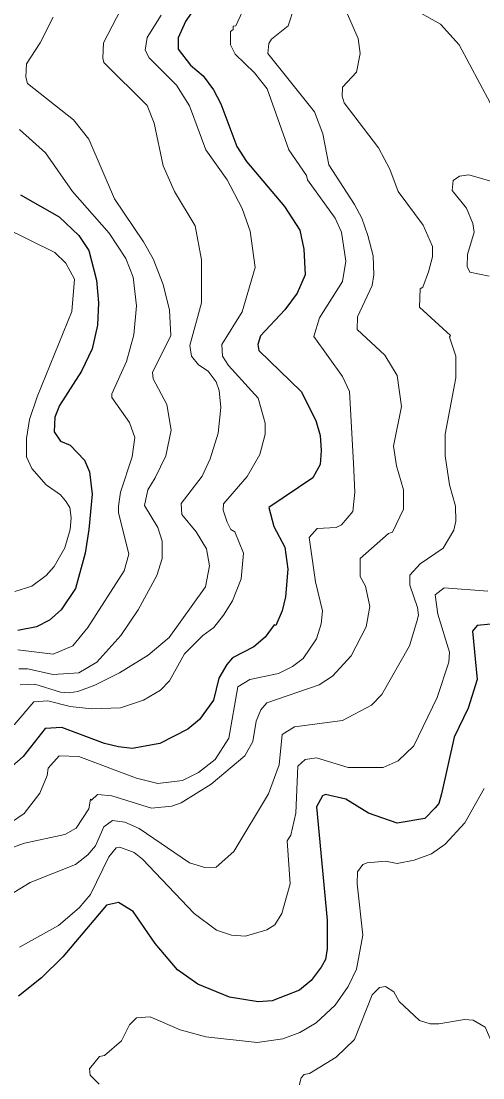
# Model space of a CAD drawing. Extents: x 423 to 448.8, y 7456.3 to 7484.
# Drawn here: x 445.85 to 446.518, y 7472.588 to 7474.116 of the extents above; entities that cross this region are included whole.
import ezdxf

# ---------------------------------------------------------------- set-up
doc = ezdxf.new("R2010")
doc.units = 0
doc.header["$LTSCALE"] = 0.032
doc.layers.add('1', color=7, linetype='Continuous', lineweight=25)
doc.layers.add('2', color=7, linetype='Continuous', lineweight=13)

msp = doc.modelspace()

# ---------------------------------------------------------------- linework, layer by layer
at = {"layer": '1'}
for points in [[(446.1296, 7474.1776), (446.0878, 7474.1158), (446.077, 7474.0918), (446.077, 7474.0755), (446.0948, 7474.0523), (446.1134, 7474.0369), (446.128, 7474.0168), (446.1389, 7473.9967), (446.1621, 7473.9348), (446.176, 7473.9131), (446.2309, 7473.8481), (446.2533, 7473.8141)], [(445.8488, 7473.8652), (445.9045, 7473.8334), (445.9331, 7473.8063), (445.9478, 7473.7847), (445.9587, 7473.7414), (445.9617, 7473.7089), (445.9602, 7473.6764), (445.9524, 7473.6424), (445.937, 7473.6099), (445.9053, 7473.5604), (445.8983, 7473.5434), (445.8976, 7473.5225), (445.9068, 7473.5086), (445.9208, 7473.5032), (445.9416, 7473.4815), (445.9486, 7473.4645), (445.9525, 7473.432), (445.9478, 7473.381), (445.9424, 7473.3469), (445.9285, 7473.2959), (445.9076, 7473.2649), (445.8906, 7473.2502), (445.872, 7473.2402), (445.845, 7473.2348)], [(446.2533, 7473.8141), (446.2588, 7473.7863), (446.2611, 7473.7491), (446.2495, 7473.7228), (446.2317, 7473.6988), (446.1961, 7473.661), (446.1922, 7473.6486), (446.1938, 7473.64), (446.2549, 7473.5805), (446.2765, 7473.5388), (446.2827, 7473.5171), (446.2843, 7473.4954), (446.2827, 7473.4753), (446.2719, 7473.456), (446.2085, 7473.4127), (446.2154, 7473.3856), (446.2317, 7473.3554), (446.2356, 7473.3237), (446.2325, 7473.2835), (446.2278, 7473.2634), (446.2185, 7473.2425), (446.2162, 7473.2433), (446.2031, 7473.2255), (446.1868, 7473.2116), (446.1559, 7473.1953), (446.1474, 7473.1861), (446.1358, 7473.166), (446.128, 7473.1342), (446.1079, 7473.1064), (446.0909, 7473.0925), (446.0507, 7473.0716), (446.0105, 7473.0646), (445.9904, 7473.0669), (445.9703, 7473.0716), (445.9084, 7473.0948), (445.8844, 7473.0932), (445.8527, 7473.053), (445.8364, 7473.0383)], [(446.5101, 7473.2425), (446.5032, 7473.234), (446.5101, 7473.1644), (446.497, 7473.1226), (446.4768, 7473.0809), (446.4583, 7472.9989), (446.4544, 7472.985), (446.449, 7472.9788), (446.4343, 7472.9633), (446.3941, 7472.9563), (446.3524, 7472.971), (446.3199, 7472.9911), (446.2904, 7472.9981), (446.2858, 7472.9958), (446.2773, 7472.9803), (446.2928, 7472.8164), (446.2928, 7472.7746), (446.2905, 7472.7591), (446.2843, 7472.7482), (446.2696, 7472.7289), (446.2526, 7472.715), (446.2131, 7472.6995), (446.193, 7472.698), (446.1513, 7472.7049), (446.1056, 7472.7235), (446.0762, 7472.7444), (446.0437, 7472.7823), (446.012, 7472.8287), (445.9904, 7472.8418), (445.9734, 7472.838), (445.9099, 7472.763), (445.879, 7472.7328), (445.8457, 7472.7065)], [(446.7097, 7472.5812), (446.6679, 7472.5905), (446.6401, 7472.6021), (446.6114, 7472.6315), (446.5952, 7472.6864), (446.5967, 7472.7266), (446.606, 7472.7885), (446.6393, 7472.9339), (446.6463, 7472.954), (446.6741, 7472.9942), (446.7004, 7473.0577), (446.7042, 7473.0778), (446.7027, 7473.1195), (446.6934, 7473.1397), (446.6764, 7473.1636), (446.6587, 7473.1829), (446.6385, 7473.1976), (446.5968, 7473.2209), (446.5566, 7473.2386), (446.5349, 7473.2448), (446.5101, 7473.2425)]]:
    msp.add_lwpolyline(points, dxfattribs=at)
at = {"layer": '2'}
for points in [[(446.3183, 7474.1351), (446.3376, 7474.091), (446.3407, 7474.0694), (446.3353, 7474.0423), (446.3152, 7474.0206), (446.3144, 7474.0075), (446.3175, 7473.9982), (446.367, 7473.9332), (446.3833, 7473.9023), (446.3956, 7473.8698), (446.432, 7473.821), (446.4452, 7473.7901), (446.4452, 7473.7754), (446.4397, 7473.7538), (446.4312, 7473.7313), (446.4274, 7473.729), (446.4266, 7473.7027), (446.4714, 7473.6617), (446.4699, 7473.6594), (446.4792, 7473.6316), (446.4792, 7473.6006), (446.4637, 7473.5187), (446.4637, 7473.4877), (446.4699, 7473.4459), (446.4784, 7473.415), (446.4792, 7473.3933), (446.4761, 7473.3802), (446.4606, 7473.3539), (446.4274, 7473.3314), (446.4127, 7473.3152), (446.4127, 7473.3005), (446.4235, 7473.2681), (446.4251, 7473.2572), (446.4227, 7473.2479), (446.4119, 7473.2131), (446.3717, 7473.1427), (446.357, 7473.1273), (446.3152, 7473.1048), (446.2456, 7473.0955), (446.2278, 7473.0847), (446.2232, 7473.0407), (446.2077, 7472.9989), (446.1574, 7472.9153), (446.1319, 7472.8929), (446.1157, 7472.8921), (446.0932, 7472.8991), (446.0205, 7472.9486), (445.9997, 7472.9579), (445.9819, 7472.9602), (445.9695, 7472.9509), (445.9571, 7472.9238), (445.9463, 7472.9107), (445.9285, 7472.8968), (445.8627, 7472.8705), (445.7939, 7472.8287)], [(445.9942, 7474.1328), (445.9687, 7474.0848), (445.9679, 7474.0624), (445.9695, 7474.0562), (446.0321, 7473.9943), (446.0422, 7473.9688), (446.0553, 7473.9069), (446.0716, 7473.8698), (446.1018, 7473.8203), (446.111, 7473.7708), (446.111, 7473.7089), (446.094, 7473.647), (446.0963, 7473.6315), (446.1064, 7473.6192), (446.1203, 7473.6099), (446.1319, 7473.5945), (446.1365, 7473.5821), (446.1388, 7473.5573), (446.135, 7473.5202), (446.1234, 7473.4831), (446.1118, 7473.4583), (446.0816, 7473.4189), (446.0824, 7473.4026), (446.1033, 7473.3779), (446.118, 7473.3531), (446.1226, 7473.3284), (446.1164, 7473.2982), (446.0638, 7473.2247), (446.0337, 7473.1992)], [(446.2456, 7474.1374), (446.2363, 7474.1095), (446.2123, 7474.0902), (446.2084, 7474.084), (446.2069, 7474.0694), (446.2742, 7473.985), (446.2866, 7473.9533), (446.2951, 7473.9085), (446.3322, 7473.8512), (446.3431, 7473.8311), (446.3516, 7473.8064), (446.3593, 7473.777), (446.3601, 7473.7491), (446.3577, 7473.7337), (446.3369, 7473.6888), (446.3361, 7473.6702)], [(445.8341, 7472.9571), (445.8542, 7472.9702), (445.8767, 7472.9996), (445.8875, 7473.0252), (445.889, 7473.036), (445.9045, 7473.0538), (445.9331, 7473.053), (446.0167, 7473.0213), (446.0476, 7473.0136), (446.0831, 7473.0182), (446.1064, 7473.0298), (446.1304, 7473.0484), (446.1505, 7473.0793), (446.1636, 7473.1535), (446.1807, 7473.1644), (446.2224, 7473.1729), (446.2425, 7473.183), (446.258, 7473.1945), (446.2773, 7473.2232), (446.2843, 7473.2448), (446.2858, 7473.2634), (446.2758, 7473.3052), (446.2665, 7473.3694), (446.2781, 7473.3825), (446.3059, 7473.3841), (446.3137, 7473.3879), (446.3299, 7473.4072), (446.333, 7473.4351), (446.3307, 7473.4769), (446.3253, 7473.5805), (446.3152, 7473.6022), (446.2735, 7473.6602), (446.2819, 7473.6873), (446.3152, 7473.7399), (446.3199, 7473.7693), (446.3136, 7473.811), (446.3044, 7473.8311), (446.2641, 7473.8868), (446.2626, 7473.893), (446.2371, 7473.9301), (446.2061, 7474.0183), (446.1876, 7474.0415), (446.1597, 7474.0686), (446.1528, 7474.0817), (446.1528, 7474.101), (446.1566, 7474.1041), (446.1566, 7474.1088), (446.1605, 7474.1095), (446.1698, 7474.1289)], [(445.896, 7474.122), (445.8774, 7474.0848), (445.8573, 7474.0546), (445.8565, 7474.0353), (445.8589, 7474.026), (445.9254, 7473.9734), (445.9478, 7473.9456), (445.985, 7473.859), (446.0267, 7473.7971), (446.0406, 7473.7723), (446.0553, 7473.7352), (446.0646, 7473.6981), (446.0662, 7473.6617), (446.0399, 7473.6083), (446.0406, 7473.5991), (446.0607, 7473.562), (446.0669, 7473.5248), (446.0592, 7473.4877), (446.0437, 7473.456), (446.0329, 7473.4382), (446.0282, 7473.4158), (446.0476, 7473.384), (446.0538, 7473.364), (446.0538, 7473.3392), (446.046, 7473.3145), (446.019, 7473.265), (445.9942, 7473.2278), (445.9594, 7473.1891), (445.9331, 7473.1737), (445.896, 7473.1713), (445.8589, 7473.1798)], [(446.0523, 7474.125), (446.0321, 7474.0926), (446.029, 7474.074), (446.0352, 7474.0632), (446.0747, 7474.0237), (446.0932, 7473.9936), (446.1172, 7473.9301), (446.1481, 7473.8868), (446.1698, 7473.8451), (446.1814, 7473.8126), (446.1884, 7473.76), (446.1698, 7473.6958), (446.1404, 7473.6486), (446.1412, 7473.6316), (446.1497, 7473.6184), (446.193, 7473.5712)], [(446.8102, 7473.8829), (446.7483, 7473.8713), (446.7283, 7473.8729), (446.6989, 7473.8806), (446.6169, 7473.9146), (446.5852, 7473.934), (446.5527, 7473.9673), (446.5287, 7473.9982), (446.4838, 7474.0817), (446.4568, 7474.1119), (446.4251, 7474.1296)], [(445.8473, 7473.9595), (445.8851, 7473.9255), (445.9238, 7473.8698), (445.9772, 7473.8095), (446.0012, 7473.7731), (446.012, 7473.7461), (446.0167, 7473.7043), (446.0128, 7473.6625), (446.002, 7473.6238), (445.9811, 7473.5774), (445.9811, 7473.572), (446.0066, 7473.5357), (446.0143, 7473.514), (446.0105, 7473.4862), (445.9935, 7473.4351), (445.9904, 7473.415), (445.9904, 7473.4057), (446.0058, 7473.3454), (445.9989, 7473.3214), (445.9463, 7473.2394), (445.9246, 7473.2131), (445.896, 7473.2007), (445.845, 7473.2069)], [(446.5411, 7473.8814), (446.4978, 7473.8937), (446.4846, 7473.8922), (446.475, 7473.8856), (446.4738, 7473.8713), (446.4946, 7473.8458), (446.5039, 7473.8234), (446.5055, 7473.811), (446.4962, 7473.7785), (446.4954, 7473.7615), (446.4993, 7473.753), (446.5272, 7473.7476)], [(445.8403, 7473.2912), (445.8651, 7473.299), (445.8859, 7473.3145), (445.8976, 7473.3276), (445.913, 7473.3547), (445.9208, 7473.381), (445.9223, 7473.398), (445.92, 7473.4127), (445.9138, 7473.4227), (445.9068, 7473.4312), (445.8859, 7473.4459), (445.8651, 7473.4692), (445.8573, 7473.4862), (445.8573, 7473.5125), (445.8619, 7473.5403), (445.8728, 7473.5728), (445.9231, 7473.6965), (445.927, 7473.7429), (445.9146, 7473.7661), (445.8983, 7473.7816), (445.8233, 7473.8187)], [(446.3361, 7473.6702), (446.3763, 7473.6331), (446.3941, 7473.6037), (446.4003, 7473.5589), (446.3887, 7473.5016), (446.3933, 7473.473), (446.4034, 7473.4382), (446.4034, 7473.4104), (446.3872, 7473.3771), (446.3817, 7473.3755), (446.3407, 7473.3392), (446.3407, 7473.3129), (446.3485, 7473.299), (446.3546, 7473.2696), (446.3493, 7473.2402), (446.3276, 7473.1984), (446.3005, 7473.169), (446.2812, 7473.1566), (446.2054, 7473.1304), (446.1969, 7473.1203), (446.1899, 7473.104), (446.1853, 7473.0747), (446.1737, 7473.0538), (446.125, 7473.0128), (446.0816, 7472.9857), (446.0677, 7472.9811), (446.0383, 7472.978), (445.9811, 7472.9958), (445.9602, 7472.9981), (445.9517, 7472.9896), (445.9501, 7472.9911), (445.9478, 7472.9772), (445.9293, 7472.9493), (445.913, 7472.9401), (445.8543, 7472.9277), (445.8264, 7472.9176)], [(446.193, 7473.5712), (446.203, 7473.5349), (446.203, 7473.5187), (446.1953, 7473.4893), (446.1768, 7473.4575), (446.1427, 7473.4181), (446.142, 7473.4088), (446.1481, 7473.3918), (446.1535, 7473.3809), (446.159, 7473.3778), (446.1714, 7473.3469), (446.1683, 7473.3098), (446.1559, 7473.2781), (446.1427, 7473.2572), (446.1288, 7473.2394), (446.1126, 7473.2278), (446.0862, 7473.2015), (446.0646, 7473.1621), (446.0515, 7473.1489), (446.0267, 7473.1342), (445.9935, 7473.1234), (445.9517, 7473.1218), (445.9208, 7473.1249), (445.8883, 7473.1334), (445.8682, 7473.1319), (445.8395, 7473.0986)], [(446.5256, 7473.292), (446.4621, 7473.2966), (446.449, 7473.2866), (446.4529, 7473.2588), (446.4699, 7473.2038), (446.4691, 7473.1892), (446.4521, 7473.1381), (446.4181, 7473.0685), (446.3957, 7473.0468), (446.374, 7473.0368), (446.323, 7473.0368), (446.2773, 7473.0507), (446.261, 7473.0483), (446.2503, 7473.0391), (446.2472, 7472.971), (446.2402, 7472.9393), (446.2348, 7472.9308), (446.2394, 7472.8689), (446.2271, 7472.8256), (446.217, 7472.8094), (446.2054, 7472.8024), (446.1745, 7472.7931), (446.1544, 7472.7947), (446.1327, 7472.8016), (446.1002, 7472.8256), (446.0252, 7472.9045), (446.0135, 7472.9138), (445.9927, 7472.9215), (445.9872, 7472.9207), (445.9764, 7472.9076), (445.9502, 7472.8535), (445.9339, 7472.8341), (445.9037, 7472.8086), (445.8473, 7472.7769)], [(446.0337, 7473.1992), (445.9919, 7473.1737), (445.9563, 7473.1559), (445.9316, 7473.1466), (445.9192, 7473.1451), (445.9068, 7473.1458), (445.8697, 7473.1574), (445.848, 7473.1567)], [(445.8589, 7473.1798), (445.8465, 7473.1798)], [(446.5202, 7473.0066), (446.4923, 7472.9571), (446.4637, 7472.9261), (446.4436, 7472.9123), (446.4189, 7472.903), (446.3941, 7472.8983), (446.3771, 7472.9014), (446.3508, 7472.8991), (446.3446, 7472.8967), (446.3369, 7472.886), (446.3361, 7472.8689), (446.3446, 7472.7947), (446.3353, 7472.7452), (446.323, 7472.7204), (446.3044, 7472.6934), (446.2766, 7472.6678), (446.2534, 7472.6539), (446.2286, 7472.6446), (446.1915, 7472.6392), (446.1172, 7472.6477), (446.0801, 7472.6578), (446.0367, 7472.6763), (446.0166, 7472.6748), (446.0066, 7472.6648), (445.995, 7472.6415), (445.9703, 7472.6206), (445.9633, 7472.6191), (445.9486, 7472.6013), (445.9494, 7472.592), (445.9625, 7472.5789)], [(446.2518, 7472.575), (446.2549, 7472.5882), (446.2595, 7472.5928), (446.2672, 7472.5943), (446.306, 7472.6183), (446.3322, 7472.6438), (446.3577, 7472.7081), (446.3686, 7472.7188), (446.3771, 7472.7204), (446.3895, 7472.7127), (446.3972, 7472.6987), (446.4266, 7472.6709), (446.4421, 7472.6663), (446.4545, 7472.6663), (446.4916, 7472.6725), (446.504, 7472.6717), (446.5217, 7472.6617), (446.5372, 7472.6261), (446.5465, 7472.5642)]]:
    msp.add_lwpolyline(points, dxfattribs=at)

doc.saveas('drawing.dxf')
